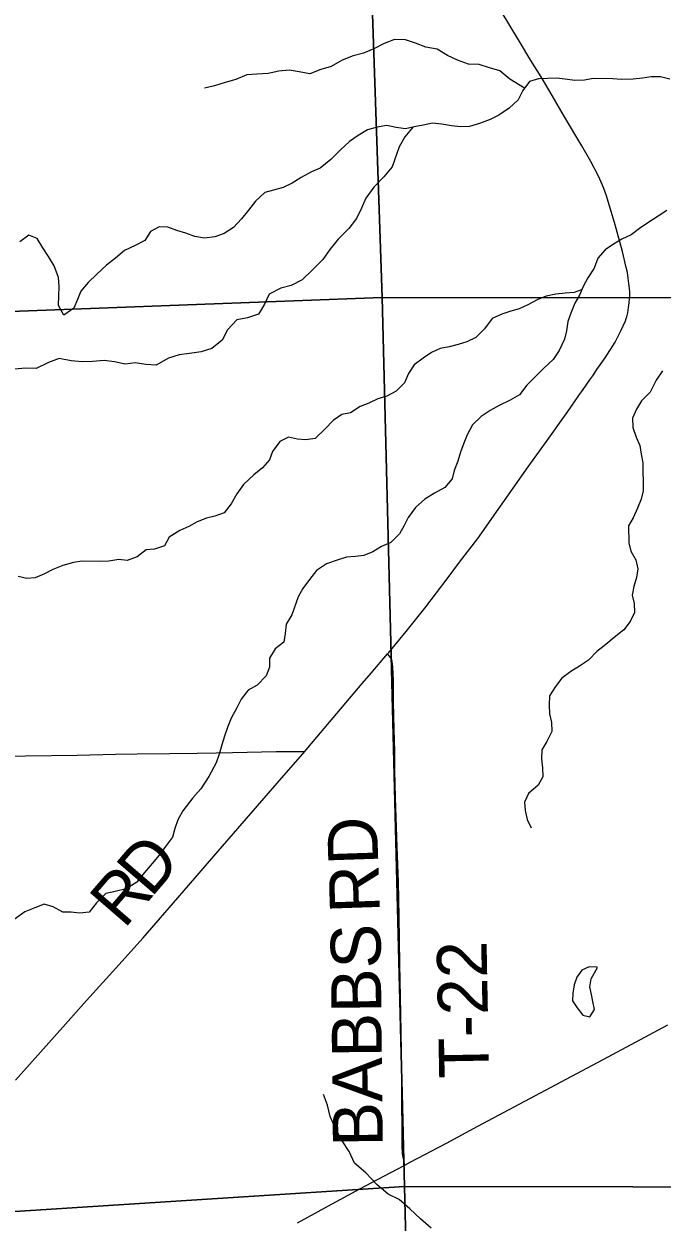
# Model space of a CAD drawing. Extents: x 1985906 to 2360102, y 891258 to 1222054.
# Drawn here: x 2095108 to 2098944, y 1067646 to 1074843 of the extents above; entities that cross this region are included whole.
import ezdxf

# ---------------------------------------------------------------- set-up
doc = ezdxf.new("R2010")
doc.units = 0
for name, color, linetype in [('GM_X_County_Road', 7, 'Continuous'), ('GM_X_County_Road_Text', 7, 'Continuous'), ('GM_X_Minor_Lake', 7, 'Continuous'), ('GM_X_Minor_River', 7, 'Continuous'), ('GM_X_Section', 7, 'Continuous'), ('GM_X_State_Route', 7, 'Continuous'), ('GM_X_Township_Road', 7, 'Continuous'), ('GM_X_Township_Road_Text', 7, 'Continuous')]:
    doc.layers.add(name, color=color, linetype=linetype)

msp = doc.modelspace()

# ---------------------------------------------------------------- linework, layer by layer
at = {"layer": 'GM_X_County_Road'}
for points in [[(2097292.9, 1071058.7), (2097300.6, 1071067.8), (2097405.3, 1071194.2), (2097518.8, 1071333.9), (2097657.8, 1071517.7), (2097727, 1071609.9), (2097836, 1071753), (2097958.9, 1071927.3), (2098140, 1072182.4), (2098243.9, 1072327.6), (2098376.7, 1072515.4), (2098443.1, 1072611), (2098469.5, 1072647.8), (2098509.6, 1072704.9), (2098527.7, 1072729.9), (2098552.4, 1072767.3), (2098602.5, 1072837.8), (2098663, 1072932.3), (2098699.1, 1073003.5), (2098723.5, 1073059.3), (2098728.8, 1073073.7), (2098731.9, 1073084.3), (2098737.5, 1073106.7), (2098742.9, 1073139.5), (2098746.6, 1073166.8), (2098748.9, 1073191.9), (2098750.2, 1073214.7), (2098749.6, 1073234.7), (2098748.6, 1073254.1), (2098744.9, 1073284.5), (2098740.8, 1073315.3), (2098735.6, 1073348.9), (2098728.9, 1073380), (2098705.9, 1073475.9), (2098657.7, 1073650), (2098620.9, 1073776.1), (2098609.7, 1073810), (2098594.1, 1073853.9), (2098578, 1073892.9), (2098561.3, 1073929.5), (2098515.3, 1074016.8), (2098461.4, 1074110.1), (2098357.5, 1074284.1), (2098282.7, 1074413.2), (2098216.3, 1074525.4), (2098155.5, 1074622.9), (2098087.7, 1074736.9), (2097977.8, 1074919)], [(2096796.4, 1070473.5), (2096814, 1070493.8), (2097142.2, 1070881.7), (2097194.9, 1070943.1), (2097292.9, 1071058.7)], [(2095057, 1068499.3), (2095342.4, 1068817.6), (2095484.1, 1068976.3), (2095660.5, 1069171.1), (2095824.6, 1069353.8), (2096007.7, 1069562.9), (2096135.3, 1069712.5), (2096276, 1069873.9), (2096630.9, 1070282), (2096796.4, 1070473.5)]]:
    msp.add_lwpolyline(points, dxfattribs=at)
at = {"layer": 'GM_X_Minor_Lake'}
for points in [[(2098555.7, 1069175.4), (2098551.9, 1069177.7), (2098505.7, 1069178.4), (2098461.2, 1069158.9), (2098432.5, 1069117.1), (2098415.8, 1069071.1), (2098407, 1069021.1), (2098406.4, 1068974.9), (2098433.9, 1068932.4)], [(2098555.7, 1069175.4), (2098551.9, 1069177.7), (2098505.7, 1069178.4), (2098461.2, 1069158.9), (2098432.5, 1069117.1), (2098415.8, 1069071.1), (2098407, 1069021.1), (2098406.4, 1068974.9), (2098433.9, 1068932.4), (2098467.4, 1068889.8), (2098509.4, 1068879.2), (2098538.2, 1068922.9), (2098528.8, 1068971.2), (2098519.4, 1069013.5), (2098510, 1069059.8), (2098518.7, 1069107.9), (2098555.7, 1069175.4)], [(2098433.9, 1068932.4), (2098467.4, 1068889.8), (2098509.4, 1068879.2), (2098538.2, 1068922.9), (2098528.8, 1068971.2), (2098519.4, 1069013.5), (2098510, 1069059.8), (2098518.7, 1069107.9), (2098555.7, 1069175.4)]]:
    msp.add_lwpolyline(points, dxfattribs=at)
at = {"layer": 'GM_X_Minor_River'}
for points in [[(2098117.4, 1074457.6), (2098028, 1074511.2), (2097968.5, 1074562.2), (2097906.5, 1074579.1), (2097844.5, 1074600), (2097780.3, 1074600.8), (2097714.4, 1074625.8), (2097654.5, 1074652.7), (2097592.8, 1074691.7), (2097524.7, 1074702.7), (2097462.8, 1074727.6), (2097400.8, 1074746.5), (2097336.6, 1074749.4), (2097274, 1074726.1), (2097211.2, 1074692.8), (2097148.6, 1074667.6), (2097088.1, 1074650.3), (2097021.5, 1074625.1), (2096954.7, 1074587.8), (2096892.1, 1074568.6), (2096827.5, 1074543.4), (2096763.4, 1074554.3), (2096703.3, 1074565.1), (2096641, 1074559.9), (2096576.5, 1074544.7), (2096508.1, 1074541.6), (2096447.8, 1074536.4), (2096381.1, 1074509.2), (2096318.6, 1074492), (2096254.1, 1074470.8), (2096193.6, 1074457.5)], [(2098990, 1074510.3), (2098934, 1074525.1), (2098877.8, 1074525.9), (2098825.4, 1074516.5), (2098771.1, 1074511.2), (2098700.8, 1074508.2), (2098648.6, 1074512.9), (2098530.2, 1074514.5), (2098477.8, 1074505.1), (2098419.6, 1074503.9), (2098361.4, 1074510.7), (2098309.3, 1074517.4), (2098255, 1074514.2), (2098200.8, 1074512.9), (2098146.3, 1074497.6), (2098107.4, 1074443.9), (2098078.5, 1074388), (2098025.5, 1074336.5), (2097962.7, 1074295.2), (2097910.1, 1074269.8), (2097847.5, 1074244.6), (2097787, 1074227.3), (2097734.7, 1074224), (2097678.6, 1074230.8), (2097620.5, 1074241.6), (2097564.3, 1074246.4), (2097507.9, 1074235.1), (2097453.6, 1074225.8), (2097401.1, 1074212.4), (2097345, 1074221.2), (2097289, 1074232), (2097230.6, 1074222.7), (2097174.1, 1074207.4), (2097117.4, 1074172.1), (2097064.7, 1074136.6), (2097011.7, 1074087.1), (2096952.6, 1074027.7), (2096889.6, 1073976.3), (2096837.1, 1073954.9), (2096774.4, 1073919.6), (2096719.6, 1073886.2), (2096667.1, 1073860.9), (2096608.6, 1073843.6), (2096556.2, 1073830.2), (2096499.2, 1073778.8), (2096458.2, 1073725.1), (2096415.3, 1073671.5), (2096368.4, 1073619.9), (2096311.6, 1073584.5), (2096255.1, 1073563.2), (2096192.7, 1073556), (2096134.6, 1073566.8), (2096080.7, 1073585.6), (2096026.7, 1073602.4), (2095972.7, 1073621.2), (2095920.6, 1073623.9), (2095868, 1073596.5), (2095835, 1073542.8), (2095776.3, 1073511.4), (2095711.7, 1073482.2), (2095658.8, 1073436.7), (2095603.9, 1073393.3), (2095546.9, 1073339.8), (2095494, 1073290.3), (2095451.1, 1073238.7), (2095430.3, 1073186.8), (2095407.4, 1073134.9), (2095348.6, 1073093.5), (2095315.3, 1073152.2), (2095318.1, 1073210.4), (2095318.9, 1073266.6), (2095315.7, 1073320.8), (2095290.6, 1073389.4), (2095255.3, 1073446.1), (2095221.9, 1073498.8), (2095188.5, 1073553.4), (2095136.6, 1073574.2), (2095083.8, 1073534.8)], [(2097448.6, 1074224.5), (2097398.4, 1074164.2), (2097363.4, 1074104.5), (2097321.6, 1073984.6), (2097272.5, 1073925), (2097211.3, 1073861.6), (2097164.2, 1073795.9), (2097137.2, 1073736.1), (2097106.2, 1073674.3), (2097061.2, 1073614.6), (2096996, 1073549.2), (2096946.9, 1073487.7), (2096903.9, 1073428), (2096840.7, 1073364.6), (2096779.6, 1073305.2), (2096714.8, 1073271.9), (2096652.4, 1073256.7), (2096581.5, 1073219.5), (2096554.6, 1073159.6), (2096517.5, 1073099.9), (2096452.9, 1073076.7), (2096388.5, 1073065.5), (2096331.4, 1073006), (2096300.4, 1072944.2), (2096237.4, 1072892.8), (2096172.9, 1072873.6), (2096102.4, 1072862.5), (2096042.1, 1072855.3), (2095977.5, 1072836.1), (2095902.6, 1072792.9), (2095840.4, 1072797.8), (2095776.3, 1072806.7), (2095715.9, 1072799.5), (2095651.8, 1072812.4), (2095589.7, 1072821.2), (2095519.3, 1072816.1), (2095459, 1072812.9), (2095392.9, 1072819.8), (2095320.7, 1072832.9), (2095256.1, 1072809.6), (2095181.3, 1072772.5), (2095115.1, 1072775.4), (2095052.7, 1072770.2)], [(2098972.7, 1073721.5), (2098920, 1073688), (2098865.2, 1073652.6), (2098808.4, 1073613.2), (2098757.7, 1073575.8), (2098703.1, 1073550.4), (2098652.5, 1073521), (2098601.7, 1073485.5), (2098558.8, 1073435.9), (2098535.9, 1073376), (2098496.9, 1073318.3), (2098470.1, 1073266.4), (2098447.2, 1073214.5), (2098420.4, 1073164.7), (2098395.4, 1073104.8), (2098376.6, 1073054.9), (2098369.8, 1072998.7), (2098357, 1072948.7), (2098325.9, 1072880.9), (2098289, 1072827.1), (2098234.1, 1072775.7), (2098181.1, 1072724.2), (2098132.1, 1072672.7), (2098087.1, 1072615), (2098030.5, 1072583.7), (2097965.7, 1072550.4), (2097911.1, 1072521), (2097856.3, 1072485.6), (2097805.4, 1072434.1), (2097772.4, 1072374.3), (2097751.6, 1072324.4), (2097732.7, 1072270.4), (2097715.9, 1072216.5), (2097695, 1072160.5), (2097682.2, 1072110.5), (2097637.3, 1072058.9), (2097576.5, 1072023.6), (2097517.8, 1071988.2), (2097460.9, 1071938.8), (2097417.8, 1071879.2), (2097393, 1071829.3), (2097366.2, 1071779.5), (2097313.2, 1071728), (2097256.7, 1071704.6), (2097206, 1071671.2), (2097151.4, 1071649.8), (2097101.1, 1071644.5), (2097046.8, 1071639.2), (2096996.4, 1071623.8), (2096927.8, 1071600.6), (2096867, 1071559.3), (2096824, 1071505.7), (2096785.1, 1071452), (2096756.2, 1071402.2), (2096718.5, 1071294.3), (2096683.6, 1071238.5), (2096678.8, 1071182.4), (2096670, 1071130.3), (2096619.2, 1071088.8), (2096584.2, 1071033.1), (2096583.5, 1070978.9), (2096564.6, 1070926.9), (2096509.6, 1070871.4), (2096455, 1070842.1), (2096414, 1070786.4), (2096387.1, 1070734.6), (2096354.1, 1070672.8), (2096333.3, 1070622.8), (2096314.4, 1070564.9), (2096297.6, 1070512.9), (2096280.7, 1070456.9), (2096263.9, 1070404.9), (2096218.6, 1070323.2), (2096171.3, 1070247.6), (2096124.3, 1070194), (2096063, 1070116.5), (2096034.1, 1070062.7), (2096015.3, 1070010.7), (2096000.4, 1069958.7)], [(2098460.6, 1073244.9), (2098415.3, 1073229), (2098361, 1073225.7), (2098304.7, 1073220.5), (2098248.3, 1073207.2), (2098193.8, 1073185.8), (2098137.1, 1073156.4), (2098084.5, 1073131.1), (2098034.1, 1073117.7), (2097981.6, 1073100.3), (2097923, 1073073), (2097875.9, 1073011.4), (2097825, 1072959.9), (2097770.4, 1072932.5), (2097717.9, 1072917.1), (2097663.5, 1072903.8), (2097611.1, 1072892.5), (2097558.6, 1072869.1), (2097507.9, 1072835.6), (2097453.1, 1072796.2), (2097420.2, 1072742.4), (2097395.3, 1072686.6), (2097346.4, 1072637), (2097289.7, 1072607.7), (2097235.2, 1072590.3), (2097180.6, 1072565), (2097130.2, 1072545.6), (2097071.4, 1072506.2), (2097019, 1072496.9), (2096966.3, 1072461.4), (2096919.3, 1072409.9), (2096858.3, 1072352.5), (2096801.9, 1072345.2), (2096751.8, 1072347.9), (2096697.7, 1072360.6), (2096647.1, 1072335.2), (2096602.1, 1072275.6), (2096583.3, 1072225.6), (2096542.4, 1072176), (2096489.6, 1072134.6), (2096428.5, 1072077.1), (2096387.5, 1072019.5), (2096354.5, 1071959.7), (2096311.6, 1071906), (2096255.1, 1071886.7), (2096204.7, 1071873.3), (2096150.2, 1071852), (2096099.6, 1071824.6), (2096045, 1071801.2), (2095982.1, 1071759.9), (2095953.3, 1071708.1), (2095892.8, 1071688.8), (2095842.5, 1071683.4), (2095789.7, 1071642), (2095729.1, 1071620.7), (2095679, 1071625.4), (2095618.6, 1071616.2), (2095568.3, 1071614.9), (2095455.9, 1071616.4), (2095405.6, 1071607), (2095341, 1071589.8), (2095282.5, 1071566.5), (2095231.9, 1071539.1), (2095175.3, 1071515.7), (2095125, 1071512.4), (2095073, 1071523.1)], [(2098946.8, 1072760.1), (2098907.8, 1072702.4), (2098872.6, 1072630.6), (2098819.7, 1072579.1), (2098790.8, 1072529.3), (2098766, 1072475.4), (2098769.2, 1072419.2), (2098788.4, 1072360.7), (2098809.8, 1072310.2), (2098819.1, 1072257.9), (2098828.4, 1072207.6), (2098827.6, 1072153.4), (2098830.8, 1072095.1), (2098830, 1072038.9), (2098819.2, 1071988.8), (2098796.4, 1071934.9), (2098769.4, 1071877.1), (2098742.6, 1071827.3), (2098745.2, 1071726.8), (2098756.5, 1071676.5), (2098785.9, 1071623.9), (2098799.1, 1071569.5), (2098790.4, 1071517.4), (2098773.5, 1071463.5), (2098764.7, 1071411.4), (2098776.1, 1071361), (2098779.3, 1071306.8), (2098752.4, 1071252.9), (2098713.5, 1071203.3), (2098656.7, 1071157.9), (2098605.8, 1071116.4), (2098551, 1071072.9), (2098502.1, 1071021.4), (2098447.3, 1070986), (2098394.6, 1070952.6), (2098341.8, 1070913.1), (2098303, 1070863.5), (2098268, 1070807.7), (2098265.2, 1070751.5), (2098266.5, 1070699.3), (2098279.8, 1070646.9), (2098281, 1070592.7), (2098252, 1070532.9), (2098221.2, 1070483.1), (2098218.4, 1070428.9), (2098225.6, 1070374.6), (2098226.9, 1070320.4), (2098200.1, 1070270.6), (2098141.1, 1070221.2), (2098116.3, 1070169.3), (2098121.6, 1070119.1), (2098132.8, 1070064.7), (2098156.2, 1070014.2)], [(2096000.4, 1069958.7), (2095959.5, 1069903.1), (2095920.5, 1069849.4), (2095879.7, 1069799.7), (2095832.7, 1069746.2), (2095787.7, 1069688.5), (2095722.8, 1069647.2), (2095656.3, 1069632.1), (2095599.9, 1069620.8), (2095544.9, 1069563.3), (2095499.9, 1069507.7), (2095441.6, 1069502.4), (2095391.4, 1069507.1), (2095341.2, 1069507.8), (2095283.5, 1069540.7), (2095229.5, 1069555.5), (2095172.9, 1069534.1), (2095114.3, 1069508.8), (2095035.2, 1069453.7)], [(2097555.3, 1067609), (2097491.8, 1067666.1), (2097428.4, 1067725.1), (2097363, 1067782.2), (2097297.1, 1067813.2), (2097231.7, 1067870.3), (2097162.4, 1067941.5), (2097095, 1068000.6), (2097063.8, 1068069.3), (2097020.6, 1068134.1), (2096979.5, 1068213), (2096948.4, 1068279.7), (2096933.3, 1068348.1), (2096908.1, 1068412.7)]]:
    msp.add_lwpolyline(points, dxfattribs=at)
at = {"layer": 'GM_X_Section'}
for points in [[(2091802.2, 1078474.5), (2094439.4, 1078583.4), (2097079.3, 1078544.2), (2097261.4, 1073199.7), (2094548.1, 1073098.4), (2091912.4, 1073091.6)], [(2097079.3, 1078544.2), (2102462.8, 1078570.3), (2102644.9, 1073193.8), (2097261.4, 1073199.7)], [(2091912.4, 1073091.6), (2094548.1, 1073098.4), (2097261.4, 1073199.7), (2097395.3, 1067860.9), (2094770.5, 1067692.1), (2092162.6, 1067741.5)], [(2097261.4, 1073199.7), (2102644.9, 1073193.8), (2102888.9, 1067851.5), (2097395.3, 1067860.9)], [(2092162.6, 1067741.5), (2094770.5, 1067692.1), (2097395.3, 1067860.9), (2097527.5, 1062484.2), (2092422.7, 1062387.4)], [(2097395.3, 1067860.9), (2102888.9, 1067851.5), (2103105, 1062493.2), (2097527.5, 1062484.2)]]:
    msp.add_lwpolyline(points, close=True, dxfattribs=at)
at = {"layer": 'GM_X_State_Route'}
msp.add_lwpolyline([(2096751.9, 1067642.5), (2096939.5, 1067743.6), (2097127.8, 1067845), (2097271.4, 1067922.1), (2097398.6, 1067988.6), (2097430.6, 1068005.3), (2097647.5, 1068121.1), (2097836, 1068222.7), (2098589.2, 1068622.6), (2098979.6, 1068831.8)], dxfattribs=at)
at = {"layer": 'GM_X_Township_Road'}
for points in [[(2097398.6, 1067988.6), (2097393.4, 1068008.7), (2097391, 1068017.8), (2097388.8, 1068026.4), (2097387, 1068035.3), (2097384.8, 1068045.5), (2097383.7, 1068053.9), (2097382.9, 1068064.1), (2097382.2, 1068095.6), (2097379.7, 1068473), (2097377.4, 1068669.9), (2097373.8, 1068899.5), (2097368.6, 1069194.8), (2097364.6, 1069481.6), (2097359.7, 1069687), (2097351.9, 1069900.1), (2097341.7, 1070194.9), (2097338, 1070358.6), (2097336.8, 1070473.3), (2097334.5, 1070604), (2097330.2, 1070768.3), (2097329.6, 1070899.6), (2097328.6, 1070940.7), (2097326.2, 1070981.5), (2097324.3, 1070998), (2097321.7, 1071013.8), (2097318.9, 1071023), (2097316.4, 1071029.1), (2097311.4, 1071037.2), (2097303.4, 1071047.5), (2097292.9, 1071058.7)], [(2094723, 1070441.7), (2095116.7, 1070446.6), (2095428.4, 1070450.5), (2095658, 1070456.6), (2095789, 1070458.9), (2095985.4, 1070460.8), (2096148.7, 1070463), (2096263.1, 1070465.5), (2096361.5, 1070467.4), (2096623.6, 1070472.1), (2096738.4, 1070473.1), (2096796.4, 1070473.5)]]:
    msp.add_lwpolyline(points, dxfattribs=at)

# ---------------------------------------------------------------- texts
at = {"layer": 'GM_X_County_Road_Text'}
for s, rotation, p in [('D', 49.3526, (2095872.2, 1069589.9)), ('R', 49.18491, (2095710.5, 1069402.7))]:
    msp.add_text(s, height=300, rotation=rotation, dxfattribs=at).set_placement(p)
at = {"layer": 'GM_X_Township_Road_Text'}
for s, rotation, p in [('RD', 91.90983, (2097248.3, 1069506.4)), ('BABBS', 90.62466, (2097265.7, 1068100.9)), ('T-22', 91.06689, (2097904.4, 1068512.7))]:
    msp.add_text(s, height=300, rotation=rotation, dxfattribs=at).set_placement(p)

doc.saveas('drawing.dxf')
